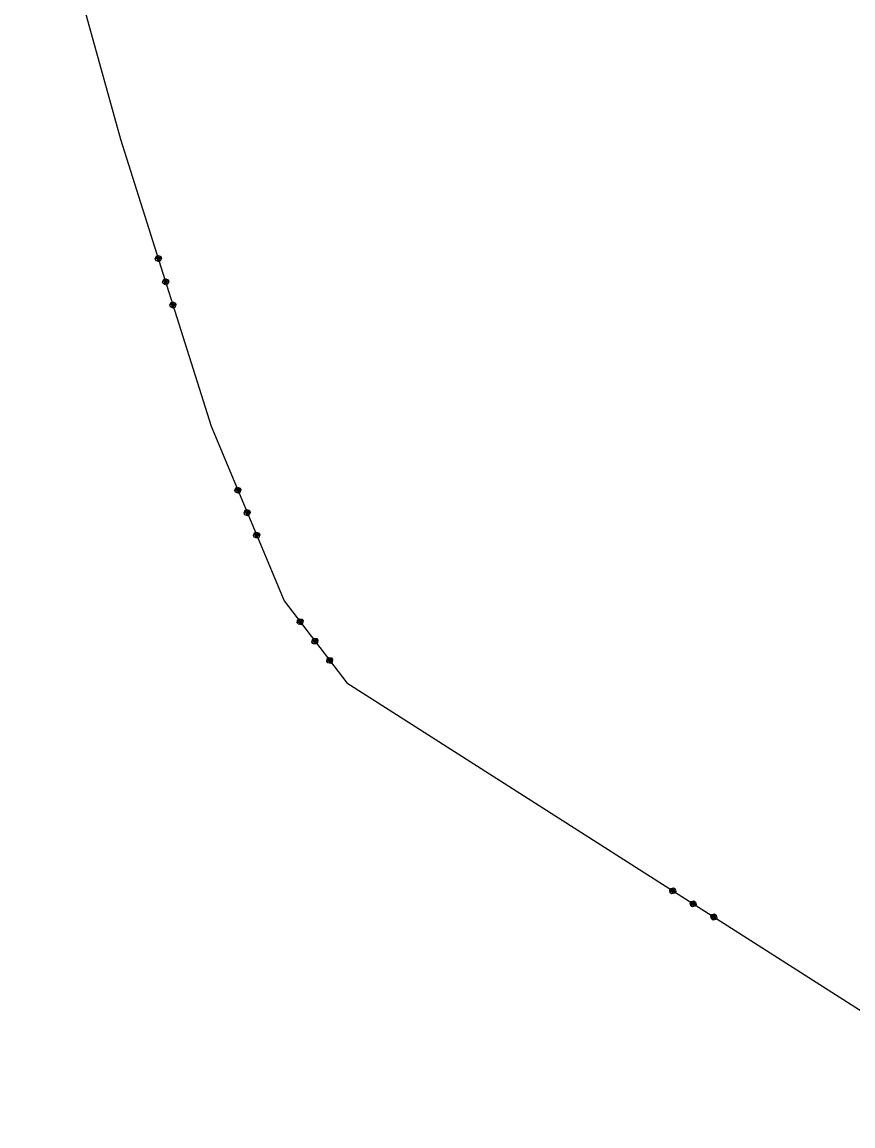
# Model space of a CAD drawing. Extents: x -866402 to -860377, y -1041908 to -1038598.
# Drawn here: x -863818.1 to -863732.8, y -1039537.7 to -1039424.4 of the extents above; entities that cross this region are included whole.
import ezdxf

# ---------------------------------------------------------------- set-up
doc = ezdxf.new("R2010")
doc.units = 0
doc.layers.add('Vrstva 1', color=7, linetype='Continuous')

msp = doc.modelspace()

# ---------------------------------------------------------------- linework, layer by layer
at = {"layer": 'Vrstva 1'}
for p, q in [((-863818.1, -1039399.93), (-863807.99, -1039436.39)), ((-863807.99, -1039436.39), (-863798.68, -1039465.87)), ((-863807.99, -1039436.39), (-863798.68, -1039465.87)), ((-863804.43, -1039448.65), (-863804.3, -1039448.39)), ((-863804.43, -1039448.65), (-863804.3, -1039448.39)), ((-863804.37, -1039448.84), (-863804.43, -1039448.65)), ((-863804.37, -1039448.84), (-863804.43, -1039448.65)), ((-863804.27, -1039448.49), (-863804.34, -1039448.61)), ((-863804.34, -1039448.61), (-863803.96, -1039448.49)), ((-863804.27, -1039448.49), (-863804.34, -1039448.61)), ((-863804.34, -1039448.61), (-863803.96, -1039448.49)), ((-863803.93, -1039448.59), (-863804.31, -1039448.71)), ((-863803.93, -1039448.59), (-863804.31, -1039448.71)), ((-863804.3, -1039448.39), (-863804.11, -1039448.33)), ((-863804.3, -1039448.39), (-863804.11, -1039448.33)), ((-863803.9, -1039448.69), (-863804.28, -1039448.81)), ((-863803.9, -1039448.69), (-863804.28, -1039448.81)), ((-863804.08, -1039448.43), (-863804.27, -1039448.49)), ((-863804.08, -1039448.43), (-863804.27, -1039448.49)), ((-863804.11, -1039448.33), (-863803.86, -1039448.46)), ((-863804.11, -1039448.33), (-863803.86, -1039448.46)), ((-863803.96, -1039448.49), (-863803.9, -1039448.69)), ((-863803.96, -1039448.49), (-863803.9, -1039448.69)), ((-863803.8, -1039448.66), (-863803.93, -1039448.91)), ((-863803.8, -1039448.66), (-863803.93, -1039448.91)), ((-863803.86, -1039448.46), (-863803.8, -1039448.66)), ((-863803.86, -1039448.46), (-863803.8, -1039448.66)), ((-863804.12, -1039448.97), (-863804.37, -1039448.84)), ((-863804.12, -1039448.97), (-863804.37, -1039448.84)), ((-863804.28, -1039448.81), (-863804.15, -1039448.87)), ((-863804.28, -1039448.81), (-863804.15, -1039448.87)), ((-863804.15, -1039448.87), (-863803.96, -1039448.81)), ((-863804.15, -1039448.87), (-863803.96, -1039448.81)), ((-863803.93, -1039448.91), (-863804.12, -1039448.97)), ((-863803.93, -1039448.91), (-863804.12, -1039448.97)), ((-863803.68, -1039451.03), (-863803.55, -1039450.78)), ((-863803.68, -1039451.03), (-863803.55, -1039450.78)), ((-863803.62, -1039451.22), (-863803.68, -1039451.03)), ((-863803.62, -1039451.22), (-863803.68, -1039451.03)), ((-863803.52, -1039450.87), (-863803.58, -1039451)), ((-863803.52, -1039450.87), (-863803.58, -1039451)), ((-863803.58, -1039451), (-863803.2, -1039450.88)), ((-863803.58, -1039451), (-863803.2, -1039450.88)), ((-863803.17, -1039450.97), (-863803.56, -1039451.09)), ((-863803.17, -1039450.97), (-863803.56, -1039451.09)), ((-863803.55, -1039450.78), (-863803.36, -1039450.72)), ((-863803.55, -1039450.78), (-863803.36, -1039450.72)), ((-863803.33, -1039450.81), (-863803.52, -1039450.87)), ((-863803.33, -1039450.81), (-863803.52, -1039450.87)), ((-863803.36, -1039450.72), (-863803.11, -1039450.85)), ((-863803.36, -1039450.72), (-863803.11, -1039450.85)), ((-863803.2, -1039450.88), (-863803.14, -1039451.07)), ((-863803.2, -1039450.88), (-863803.14, -1039451.07)), ((-863803.05, -1039451.04), (-863803.18, -1039451.29)), ((-863803.05, -1039451.04), (-863803.18, -1039451.29)), ((-863803.11, -1039450.85), (-863803.05, -1039451.04)), ((-863803.11, -1039450.85), (-863803.05, -1039451.04)), ((-863803.37, -1039451.35), (-863803.62, -1039451.22)), ((-863803.37, -1039451.35), (-863803.62, -1039451.22)), ((-863803.14, -1039451.07), (-863803.53, -1039451.19)), ((-863803.14, -1039451.07), (-863803.53, -1039451.19)), ((-863803.53, -1039451.19), (-863803.4, -1039451.26)), ((-863803.53, -1039451.19), (-863803.4, -1039451.26)), ((-863803.4, -1039451.26), (-863803.21, -1039451.2)), ((-863803.4, -1039451.26), (-863803.21, -1039451.2)), ((-863803.18, -1039451.29), (-863803.37, -1039451.35)), ((-863803.18, -1039451.29), (-863803.37, -1039451.35)), ((-863802.93, -1039453.41), (-863802.8, -1039453.16)), ((-863802.93, -1039453.41), (-863802.8, -1039453.16)), ((-863802.77, -1039453.26), (-863802.83, -1039453.38)), ((-863802.83, -1039453.38), (-863802.45, -1039453.26)), ((-863802.77, -1039453.26), (-863802.83, -1039453.38)), ((-863802.83, -1039453.38), (-863802.45, -1039453.26)), ((-863802.8, -1039453.16), (-863802.61, -1039453.1)), ((-863802.8, -1039453.16), (-863802.61, -1039453.1)), ((-863802.58, -1039453.2), (-863802.77, -1039453.26)), ((-863802.58, -1039453.2), (-863802.77, -1039453.26)), ((-863802.61, -1039453.1), (-863802.36, -1039453.23)), ((-863802.61, -1039453.1), (-863802.36, -1039453.23)), ((-863802.45, -1039453.26), (-863802.39, -1039453.45)), ((-863802.45, -1039453.26), (-863802.39, -1039453.45)), ((-863802.36, -1039453.23), (-863802.3, -1039453.42)), ((-863802.36, -1039453.23), (-863802.3, -1039453.42)), ((-863802.87, -1039453.6), (-863802.93, -1039453.41)), ((-863802.87, -1039453.6), (-863802.93, -1039453.41)), ((-863802.62, -1039453.73), (-863802.87, -1039453.6)), ((-863802.62, -1039453.73), (-863802.87, -1039453.6)), ((-863802.42, -1039453.36), (-863802.8, -1039453.48)), ((-863802.42, -1039453.36), (-863802.8, -1039453.48)), ((-863802.39, -1039453.45), (-863802.77, -1039453.57)), ((-863802.39, -1039453.45), (-863802.77, -1039453.57)), ((-863802.77, -1039453.57), (-863802.65, -1039453.64)), ((-863802.77, -1039453.57), (-863802.65, -1039453.64)), ((-863802.65, -1039453.64), (-863802.46, -1039453.58)), ((-863802.65, -1039453.64), (-863802.46, -1039453.58)), ((-863802.43, -1039453.67), (-863802.62, -1039453.73)), ((-863802.43, -1039453.67), (-863802.62, -1039453.73)), ((-863802.3, -1039453.42), (-863802.43, -1039453.67)), ((-863802.3, -1039453.42), (-863802.43, -1039453.67)), ((-863798.68, -1039465.87), (-863791.21, -1039483.78)), ((-863798.68, -1039465.87), (-863791.21, -1039483.78)), ((-863796.26, -1039472.45), (-863796.15, -1039472.19)), ((-863796.26, -1039472.45), (-863796.15, -1039472.19)), ((-863796.18, -1039472.63), (-863796.26, -1039472.45)), ((-863796.18, -1039472.63), (-863796.26, -1039472.45)), ((-863796.17, -1039472.41), (-863795.8, -1039472.26)), ((-863796.17, -1039472.41), (-863795.8, -1039472.26)), ((-863796.11, -1039472.28), (-863796.17, -1039472.41)), ((-863796.11, -1039472.28), (-863796.17, -1039472.41)), ((-863796.15, -1039472.19), (-863795.97, -1039472.11)), ((-863796.15, -1039472.19), (-863795.97, -1039472.11)), ((-863795.76, -1039472.35), (-863796.13, -1039472.5)), ((-863795.76, -1039472.35), (-863796.13, -1039472.5)), ((-863795.93, -1039472.2), (-863796.11, -1039472.28)), ((-863795.93, -1039472.2), (-863796.11, -1039472.28)), ((-863795.72, -1039472.44), (-863796.09, -1039472.59)), ((-863795.72, -1039472.44), (-863796.09, -1039472.59)), ((-863795.97, -1039472.11), (-863795.71, -1039472.22)), ((-863795.97, -1039472.11), (-863795.71, -1039472.22)), ((-863795.96, -1039472.65), (-863795.78, -1039472.57)), ((-863795.96, -1039472.65), (-863795.78, -1039472.57)), ((-863795.8, -1039472.26), (-863795.72, -1039472.44)), ((-863795.8, -1039472.26), (-863795.72, -1039472.44)), ((-863795.63, -1039472.4), (-863795.74, -1039472.66)), ((-863795.63, -1039472.4), (-863795.74, -1039472.66)), ((-863795.71, -1039472.22), (-863795.63, -1039472.4)), ((-863795.71, -1039472.22), (-863795.63, -1039472.4)), ((-863795.92, -1039472.74), (-863796.18, -1039472.63)), ((-863795.92, -1039472.74), (-863796.18, -1039472.63)), ((-863796.09, -1039472.59), (-863795.96, -1039472.65)), ((-863796.09, -1039472.59), (-863795.96, -1039472.65)), ((-863795.74, -1039472.66), (-863795.92, -1039472.74)), ((-863795.74, -1039472.66), (-863795.92, -1039472.74)), ((-863795.3, -1039474.76), (-863795.19, -1039474.49)), ((-863795.3, -1039474.76), (-863795.19, -1039474.49)), ((-863795.22, -1039474.94), (-863795.3, -1039474.76)), ((-863795.22, -1039474.94), (-863795.3, -1039474.76)), ((-863795.21, -1039474.72), (-863794.84, -1039474.56)), ((-863795.21, -1039474.72), (-863794.84, -1039474.56)), ((-863795.15, -1039474.59), (-863795.21, -1039474.72)), ((-863795.15, -1039474.59), (-863795.21, -1039474.72)), ((-863795.19, -1039474.49), (-863795.01, -1039474.42)), ((-863795.19, -1039474.49), (-863795.01, -1039474.42)), ((-863794.8, -1039474.66), (-863795.17, -1039474.81)), ((-863794.8, -1039474.66), (-863795.17, -1039474.81)), ((-863794.97, -1039474.51), (-863795.15, -1039474.59)), ((-863794.97, -1039474.51), (-863795.15, -1039474.59)), ((-863794.76, -1039474.75), (-863795.13, -1039474.9)), ((-863794.76, -1039474.75), (-863795.13, -1039474.9)), ((-863795.01, -1039474.42), (-863794.74, -1039474.52)), ((-863795.01, -1039474.42), (-863794.74, -1039474.52)), ((-863794.84, -1039474.56), (-863794.76, -1039474.75)), ((-863794.84, -1039474.56), (-863794.76, -1039474.75)), ((-863794.67, -1039474.71), (-863794.78, -1039474.97)), ((-863794.67, -1039474.71), (-863794.78, -1039474.97)), ((-863794.74, -1039474.52), (-863794.67, -1039474.71)), ((-863794.74, -1039474.52), (-863794.67, -1039474.71)), ((-863794.96, -1039475.05), (-863795.22, -1039474.94)), ((-863794.96, -1039475.05), (-863795.22, -1039474.94)), ((-863795.13, -1039474.9), (-863795, -1039474.96)), ((-863795.13, -1039474.9), (-863795, -1039474.96)), ((-863795, -1039474.96), (-863794.81, -1039474.88)), ((-863795, -1039474.96), (-863794.81, -1039474.88)), ((-863794.78, -1039474.97), (-863794.96, -1039475.05)), ((-863794.78, -1039474.97), (-863794.96, -1039475.05)), ((-863794.34, -1039477.06), (-863794.23, -1039476.8)), ((-863794.34, -1039477.06), (-863794.23, -1039476.8)), ((-863794.26, -1039477.25), (-863794.34, -1039477.06)), ((-863794.26, -1039477.25), (-863794.34, -1039477.06)), ((-863794.24, -1039477.02), (-863793.88, -1039476.87)), ((-863794.24, -1039477.02), (-863793.88, -1039476.87)), ((-863794.19, -1039476.89), (-863794.24, -1039477.02)), ((-863794.19, -1039476.89), (-863794.24, -1039477.02)), ((-863794.23, -1039476.8), (-863794.04, -1039476.72)), ((-863794.23, -1039476.8), (-863794.04, -1039476.72)), ((-863793.84, -1039476.96), (-863794.21, -1039477.12)), ((-863793.84, -1039476.96), (-863794.21, -1039477.12)), ((-863794.01, -1039476.82), (-863794.19, -1039476.89)), ((-863794.01, -1039476.82), (-863794.19, -1039476.89)), ((-863793.8, -1039477.06), (-863794.17, -1039477.21)), ((-863793.8, -1039477.06), (-863794.17, -1039477.21)), ((-863794.04, -1039476.72), (-863793.78, -1039476.83)), ((-863794.04, -1039476.72), (-863793.78, -1039476.83)), ((-863793.88, -1039476.87), (-863793.8, -1039477.06)), ((-863793.88, -1039476.87), (-863793.8, -1039477.06)), ((-863793.71, -1039477.02), (-863793.81, -1039477.28)), ((-863793.71, -1039477.02), (-863793.81, -1039477.28)), ((-863793.78, -1039476.83), (-863793.71, -1039477.02)), ((-863793.78, -1039476.83), (-863793.71, -1039477.02)), ((-863794, -1039477.35), (-863794.26, -1039477.25)), ((-863794, -1039477.35), (-863794.26, -1039477.25)), ((-863794.17, -1039477.21), (-863794.04, -1039477.26)), ((-863794.17, -1039477.21), (-863794.04, -1039477.26)), ((-863794.04, -1039477.26), (-863793.85, -1039477.19)), ((-863794.04, -1039477.26), (-863793.85, -1039477.19)), ((-863793.81, -1039477.28), (-863794, -1039477.35)), ((-863793.81, -1039477.28), (-863794, -1039477.35)), ((-863791.21, -1039483.78), (-863784.75, -1039492.21)), ((-863791.21, -1039483.78), (-863784.75, -1039492.21)), ((-863789.86, -1039486.03), (-863789.82, -1039485.75)), ((-863789.86, -1039486.03), (-863789.82, -1039485.75)), ((-863789.74, -1039486.19), (-863789.86, -1039486.03)), ((-863789.74, -1039486.19), (-863789.86, -1039486.03)), ((-863789.82, -1039485.75), (-863789.66, -1039485.63)), ((-863789.82, -1039485.75), (-863789.66, -1039485.63)), ((-863789.78, -1039485.97), (-863789.46, -1039485.73)), ((-863789.78, -1039485.97), (-863789.46, -1039485.73)), ((-863789.76, -1039485.83), (-863789.78, -1039485.97)), ((-863789.76, -1039485.83), (-863789.78, -1039485.97)), ((-863789.6, -1039485.71), (-863789.76, -1039485.83)), ((-863789.6, -1039485.71), (-863789.76, -1039485.83)), ((-863789.4, -1039485.81), (-863789.72, -1039486.05)), ((-863789.4, -1039485.81), (-863789.72, -1039486.05)), ((-863789.66, -1039485.63), (-863789.38, -1039485.67)), ((-863789.66, -1039485.63), (-863789.38, -1039485.67)), ((-863789.34, -1039485.89), (-863789.66, -1039486.13)), ((-863789.34, -1039485.89), (-863789.66, -1039486.13)), ((-863789.66, -1039486.13), (-863789.52, -1039486.15)), ((-863789.66, -1039486.13), (-863789.52, -1039486.15)), ((-863789.52, -1039486.15), (-863789.36, -1039486.03)), ((-863789.52, -1039486.15), (-863789.36, -1039486.03)), ((-863789.46, -1039485.73), (-863789.34, -1039485.89)), ((-863789.46, -1039485.73), (-863789.34, -1039485.89)), ((-863789.3, -1039486.11), (-863789.46, -1039486.23)), ((-863789.3, -1039486.11), (-863789.46, -1039486.23)), ((-863789.38, -1039485.67), (-863789.26, -1039485.83)), ((-863789.38, -1039485.67), (-863789.26, -1039485.83)), ((-863789.26, -1039485.83), (-863789.3, -1039486.11)), ((-863789.26, -1039485.83), (-863789.3, -1039486.11)), ((-863789.46, -1039486.23), (-863789.74, -1039486.19)), ((-863789.46, -1039486.23), (-863789.74, -1039486.19)), ((-863788.34, -1039488.02), (-863788.3, -1039487.74)), ((-863788.34, -1039488.02), (-863788.3, -1039487.74)), ((-863788.22, -1039488.18), (-863788.34, -1039488.02)), ((-863788.22, -1039488.18), (-863788.34, -1039488.02)), ((-863788.3, -1039487.74), (-863788.14, -1039487.62)), ((-863788.3, -1039487.74), (-863788.14, -1039487.62)), ((-863788.26, -1039487.96), (-863787.94, -1039487.71)), ((-863788.26, -1039487.96), (-863787.94, -1039487.71)), ((-863788.24, -1039487.82), (-863788.26, -1039487.96)), ((-863788.24, -1039487.82), (-863788.26, -1039487.96)), ((-863788.08, -1039487.7), (-863788.24, -1039487.82)), ((-863788.08, -1039487.7), (-863788.24, -1039487.82)), ((-863787.94, -1039488.21), (-863788.22, -1039488.18)), ((-863787.94, -1039488.21), (-863788.22, -1039488.18)), ((-863787.88, -1039487.79), (-863788.2, -1039488.04)), ((-863787.88, -1039487.79), (-863788.2, -1039488.04)), ((-863788.14, -1039487.62), (-863787.86, -1039487.65)), ((-863788.14, -1039487.62), (-863787.86, -1039487.65)), ((-863787.82, -1039487.87), (-863788.14, -1039488.12)), ((-863787.82, -1039487.87), (-863788.14, -1039488.12)), ((-863788.14, -1039488.12), (-863788, -1039488.14)), ((-863788.14, -1039488.12), (-863788, -1039488.14)), ((-863788, -1039488.14), (-863787.84, -1039488.01)), ((-863788, -1039488.14), (-863787.84, -1039488.01)), ((-863787.94, -1039487.71), (-863787.82, -1039487.87)), ((-863787.94, -1039487.71), (-863787.82, -1039487.87)), ((-863787.78, -1039488.09), (-863787.94, -1039488.21)), ((-863787.78, -1039488.09), (-863787.94, -1039488.21)), ((-863787.86, -1039487.65), (-863787.74, -1039487.81)), ((-863787.86, -1039487.65), (-863787.74, -1039487.81)), ((-863787.74, -1039487.81), (-863787.78, -1039488.09)), ((-863787.74, -1039487.81), (-863787.78, -1039488.09)), ((-863786.82, -1039490), (-863786.78, -1039489.72)), ((-863786.82, -1039490), (-863786.78, -1039489.72)), ((-863786.7, -1039490.16), (-863786.82, -1039490)), ((-863786.7, -1039490.16), (-863786.82, -1039490)), ((-863786.78, -1039489.72), (-863786.62, -1039489.6)), ((-863786.78, -1039489.72), (-863786.62, -1039489.6)), ((-863786.74, -1039489.94), (-863786.42, -1039489.7)), ((-863786.74, -1039489.94), (-863786.42, -1039489.7)), ((-863786.72, -1039489.8), (-863786.74, -1039489.94)), ((-863786.72, -1039489.8), (-863786.74, -1039489.94)), ((-863786.56, -1039489.68), (-863786.72, -1039489.8)), ((-863786.56, -1039489.68), (-863786.72, -1039489.8)), ((-863786.42, -1039490.2), (-863786.7, -1039490.16)), ((-863786.42, -1039490.2), (-863786.7, -1039490.16)), ((-863786.36, -1039489.78), (-863786.68, -1039490.02)), ((-863786.36, -1039489.78), (-863786.68, -1039490.02)), ((-863786.62, -1039489.6), (-863786.34, -1039489.64)), ((-863786.62, -1039489.6), (-863786.34, -1039489.64)), ((-863786.3, -1039489.86), (-863786.62, -1039490.1)), ((-863786.3, -1039489.86), (-863786.62, -1039490.1)), ((-863786.62, -1039490.1), (-863786.48, -1039490.12)), ((-863786.62, -1039490.1), (-863786.48, -1039490.12)), ((-863786.48, -1039490.12), (-863786.32, -1039490)), ((-863786.48, -1039490.12), (-863786.32, -1039490)), ((-863786.42, -1039489.7), (-863786.3, -1039489.86)), ((-863786.42, -1039489.7), (-863786.3, -1039489.86)), ((-863786.26, -1039490.08), (-863786.42, -1039490.2)), ((-863786.26, -1039490.08), (-863786.42, -1039490.2)), ((-863786.34, -1039489.64), (-863786.22, -1039489.8)), ((-863786.34, -1039489.64), (-863786.22, -1039489.8)), ((-863786.22, -1039489.8), (-863786.26, -1039490.08)), ((-863786.22, -1039489.8), (-863786.26, -1039490.08)), ((-863784.75, -1039492.21), (-863713.49, -1039537.67)), ((-863784.75, -1039492.21), (-863713.49, -1039537.67)), ((-863751.62, -1039513.46), (-863751.51, -1039513.3)), ((-863751.62, -1039513.46), (-863751.51, -1039513.3)), ((-863751.43, -1039513.35), (-863751.53, -1039513.52)), ((-863751.43, -1039513.35), (-863751.53, -1039513.52)), ((-863751.51, -1039513.3), (-863751.23, -1039513.23)), ((-863751.51, -1039513.3), (-863751.23, -1039513.23)), ((-863751.5, -1039513.66), (-863751.29, -1039513.32)), ((-863751.5, -1039513.66), (-863751.29, -1039513.32)), ((-863751.29, -1039513.32), (-863751.12, -1039513.43)), ((-863751.29, -1039513.32), (-863751.12, -1039513.43)), ((-863751.23, -1039513.23), (-863751.07, -1039513.34)), ((-863751.23, -1039513.23), (-863751.07, -1039513.34)), ((-863751.07, -1039513.34), (-863751.01, -1039513.62)), ((-863751.07, -1039513.34), (-863751.01, -1039513.62)), ((-863751.56, -1039513.74), (-863751.62, -1039513.46)), ((-863751.56, -1039513.74), (-863751.62, -1039513.46)), ((-863751.39, -1039513.85), (-863751.56, -1039513.74)), ((-863751.39, -1039513.85), (-863751.56, -1039513.74)), ((-863751.53, -1039513.52), (-863751.5, -1039513.66)), ((-863751.53, -1039513.52), (-863751.5, -1039513.66)), ((-863751.2, -1039513.37), (-863751.42, -1039513.71)), ((-863751.2, -1039513.37), (-863751.42, -1039513.71)), ((-863751.11, -1039513.79), (-863751.39, -1039513.85)), ((-863751.11, -1039513.79), (-863751.39, -1039513.85)), ((-863751.12, -1039513.43), (-863751.33, -1039513.76)), ((-863751.12, -1039513.43), (-863751.33, -1039513.76)), ((-863751.33, -1039513.76), (-863751.2, -1039513.73)), ((-863751.33, -1039513.76), (-863751.2, -1039513.73)), ((-863751.2, -1039513.73), (-863751.09, -1039513.56)), ((-863751.2, -1039513.73), (-863751.09, -1039513.56)), ((-863751.01, -1039513.62), (-863751.11, -1039513.79)), ((-863751.01, -1039513.62), (-863751.11, -1039513.79)), ((-863749.51, -1039514.81), (-863749.4, -1039514.64)), ((-863749.51, -1039514.81), (-863749.4, -1039514.64)), ((-863749.45, -1039515.09), (-863749.51, -1039514.81)), ((-863749.45, -1039515.09), (-863749.51, -1039514.81)), ((-863749.28, -1039515.19), (-863749.45, -1039515.09)), ((-863749.28, -1039515.19), (-863749.45, -1039515.09)), ((-863749.32, -1039514.69), (-863749.43, -1039514.86)), ((-863749.32, -1039514.69), (-863749.43, -1039514.86)), ((-863749.43, -1039514.86), (-863749.4, -1039515)), ((-863749.43, -1039514.86), (-863749.4, -1039515)), ((-863749.4, -1039514.64), (-863749.13, -1039514.58)), ((-863749.4, -1039514.64), (-863749.13, -1039514.58)), ((-863749.4, -1039515), (-863749.18, -1039514.66)), ((-863749.4, -1039515), (-863749.18, -1039514.66)), ((-863749.1, -1039514.72), (-863749.31, -1039515.05)), ((-863749.1, -1039514.72), (-863749.31, -1039515.05)), ((-863749.01, -1039515.13), (-863749.28, -1039515.19)), ((-863749.01, -1039515.13), (-863749.28, -1039515.19)), ((-863749.01, -1039514.77), (-863749.23, -1039515.11)), ((-863749.01, -1039514.77), (-863749.23, -1039515.11)), ((-863749.23, -1039515.11), (-863749.09, -1039515.08)), ((-863749.23, -1039515.11), (-863749.09, -1039515.08)), ((-863749.18, -1039514.66), (-863749.01, -1039514.77)), ((-863749.18, -1039514.66), (-863749.01, -1039514.77)), ((-863749.13, -1039514.58), (-863748.96, -1039514.69)), ((-863749.13, -1039514.58), (-863748.96, -1039514.69)), ((-863749.09, -1039515.08), (-863748.98, -1039514.91)), ((-863749.09, -1039515.08), (-863748.98, -1039514.91)), ((-863748.9, -1039514.96), (-863749.01, -1039515.13)), ((-863748.9, -1039514.96), (-863749.01, -1039515.13)), ((-863748.96, -1039514.69), (-863748.9, -1039514.96)), ((-863748.96, -1039514.69), (-863748.9, -1039514.96)), ((-863747.4, -1039516.15), (-863747.3, -1039515.98)), ((-863747.4, -1039516.15), (-863747.3, -1039515.98)), ((-863747.34, -1039516.43), (-863747.4, -1039516.15)), ((-863747.34, -1039516.43), (-863747.4, -1039516.15)), ((-863747.17, -1039516.54), (-863747.34, -1039516.43)), ((-863747.17, -1039516.54), (-863747.34, -1039516.43)), ((-863747.21, -1039516.04), (-863747.32, -1039516.21)), ((-863747.21, -1039516.04), (-863747.32, -1039516.21)), ((-863747.32, -1039516.21), (-863747.29, -1039516.34)), ((-863747.32, -1039516.21), (-863747.29, -1039516.34)), ((-863747.3, -1039515.98), (-863747.02, -1039515.92)), ((-863747.3, -1039515.98), (-863747.02, -1039515.92)), ((-863747.29, -1039516.34), (-863747.07, -1039516.01)), ((-863747.29, -1039516.34), (-863747.07, -1039516.01)), ((-863746.99, -1039516.06), (-863747.2, -1039516.4)), ((-863746.99, -1039516.06), (-863747.2, -1039516.4)), ((-863746.9, -1039516.48), (-863747.17, -1039516.54)), ((-863746.9, -1039516.48), (-863747.17, -1039516.54)), ((-863746.9, -1039516.11), (-863747.12, -1039516.45)), ((-863746.9, -1039516.11), (-863747.12, -1039516.45)), ((-863747.12, -1039516.45), (-863746.98, -1039516.42)), ((-863747.12, -1039516.45), (-863746.98, -1039516.42)), ((-863747.07, -1039516.01), (-863746.9, -1039516.11)), ((-863747.07, -1039516.01), (-863746.9, -1039516.11)), ((-863747.02, -1039515.92), (-863746.85, -1039516.03)), ((-863747.02, -1039515.92), (-863746.85, -1039516.03)), ((-863746.98, -1039516.42), (-863746.87, -1039516.25)), ((-863746.98, -1039516.42), (-863746.87, -1039516.25)), ((-863746.79, -1039516.31), (-863746.9, -1039516.48)), ((-863746.79, -1039516.31), (-863746.9, -1039516.48)), ((-863746.85, -1039516.03), (-863746.79, -1039516.31)), ((-863746.85, -1039516.03), (-863746.79, -1039516.31))]:
    msp.add_line(p, q, dxfattribs=at)

doc.saveas('drawing.dxf')
